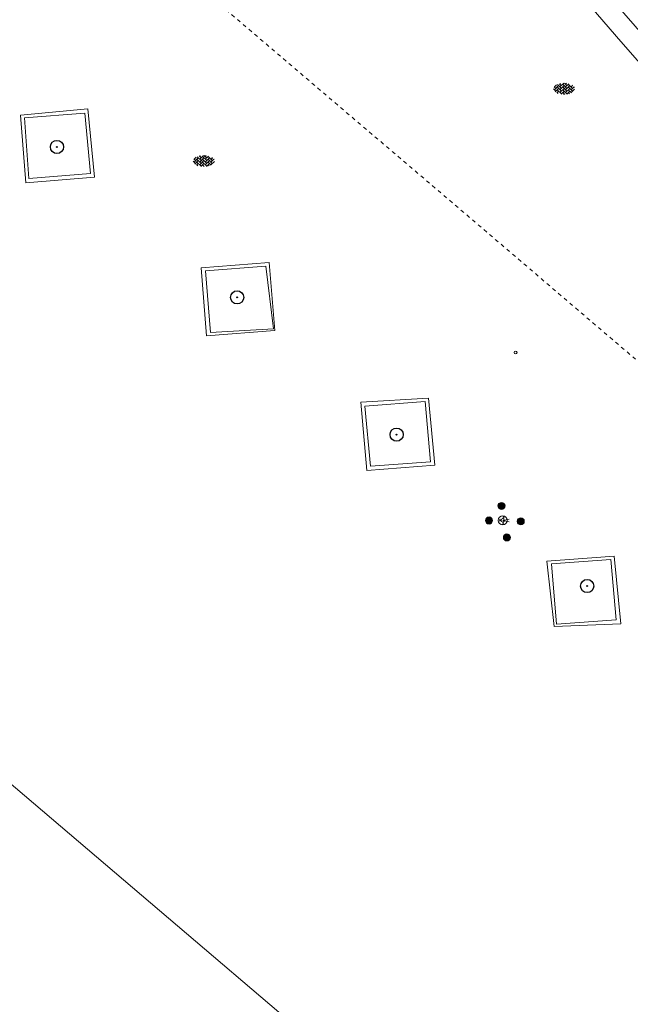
# Model space of a CAD drawing. Header units: metres. Extents: x 187916 to 189411, y 333285 to 334910.
# Tile 293 of 348: x 188974 to 188990, y 333964 to 333990. Entities that reach past the tile are written whole.
import ezdxf
from ezdxf.enums import TextEntityAlignment as Align

# ---------------------------------------------------------------- set-up
doc = ezdxf.new("R2010")
doc.units = ezdxf.units.M
doc.linetypes.add('DASHED2', pattern=[0.375, 0.25, -0.125])
for name, color, linetype, lineweight in [('B-ME-AL-MARKER-S', 253, 'Continuous', 9), ('B-ME-GR-BOOM-S', 253, 'Continuous', 25), ('B-ME-IE-MEUBILAIR_WEGMEUBILAIR_PAAL-S', 253, 'Continuous', 18), ('B-ME-OG-BEBOUWING_HOOFDGEBOUW-G', 253, 'Continuous', 18), ('B-ME-OG-TERREIN_CULTUURSCHEIDING-G', 253, 'DASHED2', 18), ('B-ME-VH-GOOT-G', 253, 'Continuous', 18), ('B-ME-VH-KANTOPSLUITING_ACHTERKANTBAND-G', 253, 'Continuous', 18), ('B-ME-VH-VERHARDING_BETONSTRAATSTEEN-G', 253, 'Continuous', 18), ('B-ME-VH-VERHARDING_BETONSTRAATSTEEN-S', 253, 'Continuous', 25), ('N-WE-VH-VERHARDING_BETONSTRAATSTEEN-ROOD-A', 11, 'Continuous', 18)]:
    doc.layers.add(name, color=color, linetype=linetype, lineweight=lineweight)
doc.styles.add('NLCS-ISO', font='NLCS-ISO.ttf')

# ---------------------------------------------------------------- blocks, each defined once
blk = doc.blocks.new('SVH-BSS_KEIFORMAAT_KEPER-SO')
at = {"ltscale": 0.1}
for p, q in [((-5.34, 0.88), (-4.45, 0)), ((-5.2, 0.74), (-4.03, 1.91)), ((-5.2, -0.74), (-2.97, 1.48)), ((-4.81, -1.84), (-2.97, 0)), ((-4.56, 1.6), (-4.45, 1.48)), ((-3.71, 0.74), (-1.48, -1.48)), ((-3.6, 2.11), (-1.48, 0)), ((-2.48, 2.48), (-1.48, 1.48)), ((-2.23, 0.74), (-0.21, 2.76)), ((-2.23, 2.23), (-1.85, 2.61)), ((-2.23, -0.74), (0, 1.48)), ((-2.23, -2.23), (0, 0)), ((-0.74, 2.23), (1.48, 0)), ((-0.74, 0.74), (1.48, -1.48)), ((0.22, 2.75), (1.48, 1.48)), ((0.74, 2.23), (1.2, 2.68)), ((0.74, 0.74), (2.45, 2.45)), ((0.74, -0.74), (2.97, 1.48)), ((0.74, -2.23), (2.97, 0)), ((2.23, 2.23), (4.45, 0)), ((2.23, 0.74), (4.45, -1.48)), ((3.71, 0.74), (4.5, 1.53)), ((3.71, -0.74), (5.25, 0.79)), ((4.22, 1.72), (4.45, 1.48)), ((5.2, 0.74), (5.39, 0.55)), ((-5.73, -0.2), (-4.45, -1.48)), ((-3.89, -2.41), (-2.97, -1.48)), ((-3.71, -0.74), (-1.48, -2.97)), ((-3.71, -2.23), (-3.27, -2.67)), ((-1.59, -3.08), (0, -1.48)), ((-0.74, -0.74), (1.48, -2.97)), ((-0.74, -2.23), (0.21, -3.18)), ((-0.22, -3.19), (0, -2.97)), ((1.36, -3.09), (2.97, -1.48)), ((2.23, -0.74), (3.84, -2.36)), ((2.23, -2.23), (2.78, -2.78)), ((3.71, -2.23), (5.57, -0.37)), ((5.2, -0.74), (5.41, -0.95))]:
    blk.add_line(p, q, dxfattribs=at)
at = {"style": 'NLCS-ISO'}
blk.add_attdef('FORMAAT', text='', height=1.8, dxfattribs=at).set_placement((-5.83, -0.22), align=Align.MIDDLE_RIGHT)
blk.add_attdef('KLEUR', text='', height=1.8, dxfattribs=at).set_placement((5.82, -0.22), align=Align.MIDDLE_LEFT)
at = {"style": 'NLCS-ISO', "flags": 1}
blk.add_attdef('FUNCTIE', text='', height=1.8, dxfattribs=at).set_placement((0.12, -3.58), align=Align.MIDDLE_CENTER)
blk = doc.blocks.new('SIE-WEG_PAAL_ALGEMEEN_TYPE_01-SO')
h = blk.add_hatch(color=256)
edge = h.paths.add_edge_path()
edge.add_arc((0, 0), 0.188, 0, 360)
at = {"ltscale": 0.5}
blk.add_circle((0, 0), 0.188, dxfattribs=at)
blk = doc.blocks.new('SIE-WEG_PAAL_LAADPAAL')
for p, q in [((0, 0), (0.284, 0.059)), ((0.007, 0.085), (0.021, 0.086)), ((-0.152, -0.043), (-0.138, -0.042)), ((-0.016, -0.18), (-0.002, -0.179)), ((0, 0), (0.279, -0.069))]:
    blk.add_line(p, q)
at = {"flags": 128}
for points in [[(-0.103, 0.056), (-0.139, 0.021), (-0.103, -0.015), (-0.152, -0.043), (-0.143, -0.033)], [(0.055, 0.184), (0.02, 0.148), (0.056, 0.113), (0.007, 0.085), (0.016, 0.095)], [(0.032, -0.081), (-0.003, -0.116), (0.032, -0.152), (-0.016, -0.18), (-0.007, -0.169)]]:
    blk.add_lwpolyline(points, dxfattribs=at)
for radius in [0.2, 0.0745]:
    blk.add_circle((0, 0), radius)
blk = doc.blocks.new('SAL-MARKER-SO')
blk.add_circle((0, 0), 0.1)
blk = doc.blocks.new('SGR-BOOM_01')
at = {"ltscale": 0.1}
h = blk.add_hatch(color=256, dxfattribs=at)
edge = h.paths.add_edge_path()
edge.add_arc((0, 0), 0.15, 0, 360)
for radius in [2.5, 0.045]:
    blk.add_circle((0, 0), radius)
blk.add_circle((0, 0), 0.15, dxfattribs=at)
blk = doc.blocks.new('DTM')
at = {"layer": 'B-ME-OG-BEBOUWING_HOOFDGEBOUW-G', "ltscale": 0.2, "flags": 128}
blk.add_lwpolyline([(188980.339, 333958.386), (188982.921, 333961.45), (188968.459, 333973.767)], dxfattribs=at)
at = {"layer": 'B-ME-OG-TERREIN_CULTUURSCHEIDING-G', "ltscale": 0.2, "flags": 128}
blk.add_lwpolyline([(188994.048, 333970.005), (188997.762, 333974.219), (188992.489, 333978.699), (188985.87, 333984.358), (188978.632, 333990.525), (188972.942, 333995.356), (188967.419, 333999.925), (188963.097, 333994.833)], dxfattribs=at)
at = {"layer": 'B-ME-VH-GOOT-G', "ltscale": 0.2, "flags": 128}
for points in [[(188997.563, 333980.175), (188995.658, 333982.364), (188989.616, 333989.26), (188983.7, 333996.105), (188978.569, 334001.97), (188973.968, 334007.269), (188974.374, 334007.62)], [(188997.894, 333980.486), (188996.058, 333982.678), (188989.993, 333989.662), (188984.106, 333996.435), (188978.982, 334002.356), (188974.374, 334007.62)]]:
    blk.add_lwpolyline(points, dxfattribs=at)
at = {"layer": 'B-ME-VH-KANTOPSLUITING_ACHTERKANTBAND-G', "ltscale": 0.2, "flags": 128}
for points in [[(188975.388, 333987.354), (188973.785, 333987.23), (188973.899, 333985.618)], [(188975.539, 333985.755), (188975.388, 333987.354)], [(188975.539, 333985.755), (188973.899, 333985.618)], [(188980.392, 333981.632), (188980.192, 333983.296), (188978.587, 333983.171), (188978.725, 333981.534), (188980.392, 333981.632)], [(188984.566, 333978.094), (188984.42, 333979.703), (188982.819, 333979.58), (188982.971, 333977.979), (188984.566, 333978.094)], [(188987.772, 333975.389), (188989.35, 333975.503), (188989.494, 333973.901), (188987.904, 333973.789), (188987.772, 333975.389)]]:
    blk.add_lwpolyline(points, dxfattribs=at)
at = {"layer": 'B-ME-VH-VERHARDING_BETONSTRAATSTEEN-G', "ltscale": 0.2, "flags": 128}
for points in [[(188975.465, 333987.469), (188973.673, 333987.304), (188973.818, 333985.509)], [(188975.638, 333985.653), (188975.465, 333987.469)], [(188975.638, 333985.653), (188973.818, 333985.509)], [(188980.429, 333981.586), (188980.277, 333983.39), (188978.473, 333983.247), (188978.615, 333981.444), (188980.429, 333981.586)], [(188984.676, 333978.013), (188984.511, 333979.791), (188982.713, 333979.683), (188982.874, 333977.869), (188984.676, 333978.013)], [(188987.654, 333975.463), (188989.44, 333975.594), (188989.615, 333973.797), (188987.849, 333973.729), (188987.654, 333975.463)]]:
    blk.add_lwpolyline(points, dxfattribs=at)
at = {"layer": 'B-ME-AL-MARKER-S', "xscale": 0.3749999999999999, "yscale": 0.3749999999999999, "zscale": 0.3749999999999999}
blk.add_blockref('SAL-MARKER-SO', (188986.824, 333981.003), dxfattribs=at)
at = {"layer": 'B-ME-GR-BOOM-S', "xscale": 0.07, "yscale": 0.07, "zscale": 0.07}
for p in [(188974.644, 333986.458), (188979.427, 333982.465), (188983.663, 333978.82), (188988.724, 333974.801)]:
    blk.add_blockref('SGR-BOOM_01', p, dxfattribs=at)
at = {"layer": 'B-ME-IE-MEUBILAIR_WEGMEUBILAIR_PAAL-S'}
for name, p, xscale, yscale, zscale in [('SIE-WEG_PAAL_ALGEMEEN_TYPE_01-SO', (188986.447, 333976.927), 0.5, 0.5, 0.5), ('SIE-WEG_PAAL_ALGEMEEN_TYPE_01-SO', (188986.117, 333976.54), 0.5, 0.5, 0.5), ('SIE-WEG_PAAL_LAADPAAL', (188986.482, 333976.545), 0.6, 0.6, 0.6), ('SIE-WEG_PAAL_ALGEMEEN_TYPE_01-SO', (188986.96, 333976.518), 0.5, 0.5, 0.5), ('SIE-WEG_PAAL_ALGEMEEN_TYPE_01-SO', (188986.591, 333976.091), 0.5, 0.5, 0.5)]:
    blk.add_blockref(name, p, dxfattribs=dict(at, xscale=xscale, yscale=yscale, zscale=zscale))
at = {"layer": 'B-ME-VH-VERHARDING_BETONSTRAATSTEEN-S', "xscale": 0.05, "yscale": 0.05, "zscale": 0.05}
for p in [(188988.111, 333988.014), (188978.546, 333986.095)]:
    blk.add_blockref('SVH-BSS_KEIFORMAAT_KEPER-SO', p, dxfattribs=at)
blk = doc.blocks.new('ontwerp Wilhelmina- & Engelenkampstraat')
at = {"layer": 'N-WE-VH-VERHARDING_BETONSTRAATSTEEN-ROOD-A', "transparency": 33554610}
h = blk.add_hatch(color=11, dxfattribs=at)
h.dxf.hatch_style = 1
h.paths.add_polyline_path([(189012.595, 333970.911), (189014.187, 333972.552, -0.659096), (189015.097, 333972.204, 0.093208), (189014.104, 333976.527, -0.304538), (189013.998, 333975.945), (189009.803, 333971.625, -0.67847), (189008.893, 333972.001), (189008.936, 333973.03, 0.205302), (189003.53, 333986.126), (188999.938, 333989.64, 0.015709), (188988.749, 333999.917), (188980.141, 334007.34), (188966.145, 334019.407), (188961.771, 334023.137, -0.041049), (188959.751, 334025.132), (188951.366, 334034.898, 0.051944), (188949.457, 334036.703), (188946.569, 334038.915), (188945.413, 334037.407), (188945.883, 334037.047), (188948.301, 334035.195, -0.051944), (188949.924, 334033.66), (188958.309, 334023.895, 0.04093), (188960.544, 334021.687, -0.00422), (188964.909, 334017.964), (188978.9, 334005.901), (188987.509, 333998.478, -0.009858), (188994.55, 333992.161, -0.005851), (188998.609, 333988.282), (189002.202, 333984.768, -0.187662), (189007.014, 333974.147), (189007.037, 333973.143, -0.031348), (189006.894, 333971.134), (189006.73, 333970.143, -0.024418), (189006.349, 333968.62), (189006.029, 333967.668, -0.031348), (189005.21, 333965.828), (189004.717, 333964.952, -0.044938), (189003.009, 333962.628, 0.010216), (189002.56, 333962.098), (188996.164, 333954.231, -0.026558), (188995.088, 333953.043), (188989.573, 333947.49), (188990.902, 333946.187), (188997.585, 333953.078, 0.024259), (188998.556, 333954.161), (189004.26, 333961.177, 0.088188), (189007.614, 333966.502), (189011.113, 333962.597, 0.044164), (189012.861, 333964.706, -0.534403), (189011.979, 333964.721, -0.348915)])

msp = doc.modelspace()

# ---------------------------------------------------------------- block references
msp.add_blockref('DTM', (0, 0))

# ---------------------------------------------------------------- next in the draw order: block references
msp.add_blockref('ontwerp Wilhelmina- & Engelenkampstraat', (0, 0))

doc.saveas('drawing.dxf')
